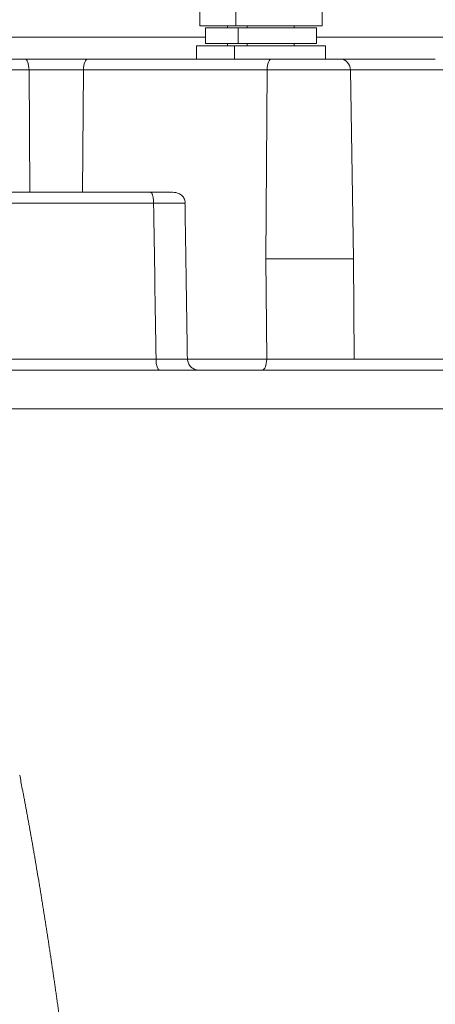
# Model space of a CAD drawing. Header units: millimetres. Extents: x 5437 to 18441, y -4466 to 3128.
# Tile 365 of 497: x 13743 to 13762, y -43 to 1. Entities that reach past the tile are written whole.
import ezdxf

# ---------------------------------------------------------------- set-up
doc = ezdxf.new("R2010")
doc.units = ezdxf.units.MM
doc.layers.add('1', color=7, linetype='Continuous', true_color=0xffffff)
doc.dimstyles.get("Standard").update_dxf_attribs({"dimtxt": 0.18, "dimasz": 0.18, "dimexe": 0.18, "dimexo": 0.0625, "dimgap": 0.09, "dimtad": 0, "dimtih": 1, "dimtoh": 1, "dimdec": 4, "dimzin": 0, "dimdsep": 46, "dimtxsty": 'Standard', "dimcen": 0.09, "dimadec": 0, "dimazin": 0, "dimtfac": 1, "dimtdec": 4, "dimtofl": 0, "dimtmove": 0, "dimatfit": 3, "dimfxl": 1, "dimtolj": 1, "dimtzin": 0, "dimarcsym": 0})

# ---------------------------------------------------------------- blocks, each defined once
blk = doc.blocks.new('*D3')
at = {"color": 0, "lineweight": -2, "transparency": 16777216}
for p, q in [((13674.147, 1169.564), (14135.36, 1169.564)), ((13833.147, -580.436), (14135.36, -580.436))]:
    blk.add_line(p, q, dxfattribs=at)
at = {"color": 0, "lineweight": 0, "transparency": 16777216}
for p, q in [((14135.18, 1089.564), (14135.18, 421.321)), ((14135.18, -500.436), (14135.18, 167.808))]:
    blk.add_line(p, q, dxfattribs=at)
at = {"color": 0, "lineweight": 20, "transparency": 16777216}
for points in [[(14121.847, 1089.564), (14148.514, 1089.564), (14135.18, 1169.564)], [(14121.847, -500.436), (14148.514, -500.436), (14135.18, -580.436)]]:
    blk.add_solid(points, dxfattribs=at)
at = {"layer": 'Defpoints', "color": 0, "lineweight": 20, "transparency": 16777216}
for p in [(13674.085, 1169.564), (13833.085, -580.436), (14135.18, -580.436)]:
    blk.add_point(p, dxfattribs=at)
at = {"color": 0, "lineweight": 20, "transparency": 16777216, "insert": (14135.18, 294.564), "char_height": 80, "attachment_point": 5, "rotation": 270}
blk.add_mtext('\\A1;1750', dxfattribs=at)
blk = doc.blocks.new('*D4')
at = {"color": 0, "lineweight": -2, "transparency": 16777216}
for p, q in [((13346.81, 234.502), (13346.81, -825.635)), ((13857.587, -64.498), (13857.587, -825.635))]:
    blk.add_line(p, q, dxfattribs=at)
at = {"color": 0, "lineweight": 0, "transparency": 16777216}
for p, q in [((13426.81, -825.455), (13508.775, -825.455)), ((13777.587, -825.455), (13695.622, -825.455))]:
    blk.add_line(p, q, dxfattribs=at)
at = {"color": 0, "lineweight": 20, "transparency": 16777216}
for points in [[(13426.81, -812.121), (13426.81, -838.788), (13346.81, -825.455)], [(13777.587, -812.121), (13777.587, -838.788), (13857.587, -825.455)]]:
    blk.add_solid(points, dxfattribs=at)
at = {"layer": 'Defpoints', "color": 0, "lineweight": 20, "transparency": 16777216}
for p in [(13346.81, 234.564), (13857.587, -64.436), (13346.81, -825.455)]:
    blk.add_point(p, dxfattribs=at)
at = {"color": 0, "lineweight": 20, "transparency": 16777216, "insert": (13602.199, -825.455), "char_height": 80, "attachment_point": 5}
blk.add_mtext('\\A1;515', dxfattribs=at)

msp = doc.modelspace()

# ---------------------------------------------------------------- linework, layer by layer
at = {"layer": '1', "color": 0, "lineweight": 20}
for p, q in [((13751.06519, 2.65153), (13751.06519, 1.06434)), ((13752.68652, 2.65153), (13752.68652, 1.06434)), ((13756.56519, 1.06434), (13756.56519, 2.65153)), ((13751.06519, 1.06434), (13752.68652, 1.06434)), ((13751.31519, 0.96434), (13752.78913, 0.96434)), ((13751.31519, 0.96434), (13751.31519, 0.26434)), ((13752.31519, 1.06434), (13752.31519, 0.96434)), ((13756.56519, 1.06434), (13752.68652, 1.06434)), ((13756.31519, 0.96434), (13752.78913, 0.96434)), ((13752.78913, 0.96434), (13752.78913, 0.26434)), ((13753.19955, 0.96434), (13753.19955, 1.06434)), ((13755.31519, 0.96434), (13755.31519, 1.06434)), ((13756.31519, 0.26434), (13756.31519, 0.96434)), ((13712.00089, 0.54688), (13751.31512, 0.54688)), ((13756.31518, 0.54688), (13763.42329, 0.54688)), ((13750.91519, 0.16434), (13752.62496, 0.16434)), ((13750.91519, 0.16434), (13750.91519, -0.43566)), ((13751.31519, 0.26434), (13752.78913, 0.26434)), ((13752.31519, 0.26434), (13752.31519, 0.16434)), ((13756.71519, 0.16434), (13752.62496, 0.16434)), ((13752.62496, -0.43566), (13752.62496, 0.16434)), ((13756.31519, 0.26434), (13752.78913, 0.26434)), ((13753.19955, 0.26434), (13753.19955, 0.16434)), ((13755.31519, 0.16434), (13755.31519, 0.26434)), ((13756.71519, -0.43566), (13756.71519, 0.16434)), ((13710.74697, -0.43566), (13743.17702, -0.43566)), ((13746.02113, -0.43566), (13754.28928, -0.43566)), ((13754.28928, -0.43566), (13757.38301, -0.43566)), ((13757.38301, -0.43566), (13761.6687, -0.43566)), ((13743.36756, -0.92694), (13710.54781, -0.92694)), ((13745.82196, -0.92694), (13743.36756, -0.92694)), ((13743.4043, -6.43554), (13743.36765, -0.92694)), ((13745.82196, -0.92694), (13745.78359, -6.43554)), ((13754.09011, -0.92694), (13745.82196, -0.92694)), ((13754.03115, -9.43566), (13754.09011, -0.92694)), ((13754.09011, -0.92694), (13757.84155, -0.92694)), ((13757.84155, -0.92694), (13757.97768, -9.43566)), ((13762.12724, -0.92694), (13757.84155, -0.92694)), ((13722.46, -6.43566), (13748.83678, -6.43566)), ((13748.98115, -6.92868), (13722.42738, -6.92868)), ((13754.07219, -13.94439), (13754.03115, -9.43566)), ((13757.97768, -9.43566), (13758.01842, -13.94439)), ((13722.33713, -13.94264), (13749.08989, -13.94264)), ((13750.51028, -13.94439), (13754.07219, -13.94439)), ((13758.01842, -13.94439), (13762.30411, -13.94439)), ((13723.37426, -14.43566), (13765.83695, -14.43566)), ((13767.01525, -16.17461), (13723.74519, -16.17461))]:
    msp.add_line(p, q, dxfattribs=at)
for centre, ratio, start_param, end_param in [((13743.17702, -0.93566), 0.38114317, 1.58824962, 3.14159265), ((13746.02113, -0.93566), 0.39839611, 3.14159265, 4.69493569), ((13754.28928, -0.93566), 0.39839611, 3.14159265, 4.69493569), ((13757.38301, -0.93566), 0.91721347, 1.58824962, 3.14159266), ((13749.2348, -13.93566), 0.2898484, 4.72635161, 6.28318531), ((13753.87302, -13.93566), 0.39839611, 0, 1.55334303)]:
    msp.add_ellipse(centre, major_axis=(0, -0.5), ratio=ratio, start_param=start_param, end_param=end_param, dxfattribs=at)
for points, degree, knots in [([(13743.17702, -0.43566), (13743.52306, -0.43566), (13743.8874, -0.43566), (13744.26247, -0.43566), (13744.85157, -0.43566), (13745.42645, -0.43566), (13745.62981, -0.43566), (13745.82848, -0.43566), (13746.02113, -0.43566)], 5, [0, 0, 0, 0, 0, 0, 0.64055427, 0.64055427, 0.64055427, 1, 1, 1, 1, 1, 1]), ([(13748.83678, -6.43566), (13749.00905, -6.43566), (13749.17291, -6.43566), (13749.3228, -6.43566), (13749.50527, -6.43566), (13749.64899, -6.43566), (13749.68437, -6.43566), (13749.7167, -6.43566), (13749.74587, -6.43566)], 5, [0, 0, 0, 0, 0, 0, 0.73380157, 0.73380157, 0.73380157, 1, 1, 1, 1, 1, 1]), ([(13750.40597, -6.92803), (13750.4049, -6.87584), (13750.39185, -6.79872), (13750.34738, -6.69528), (13750.29657, -6.61886), (13750.23014, -6.552), (13750.11953, -6.47878), (13749.93986, -6.43436), (13749.8067, -6.42603), (13749.73108, -6.44026)], 3, [0, 0, 0, 0, 0.12500623, 0.19358056, 0.26986387, 0.35623449, 0.45195109, 0.66783977, 1, 1, 1, 1]), ([(13754.03115, -9.43566), (13754.21123, -9.43566), (13754.399, -9.43566), (13754.78273, -9.43566), (13754.97869, -9.43566), (13755.37128, -9.43566), (13755.56789, -9.43566), (13755.95424, -9.43566), (13756.14397, -9.43566), (13756.50924, -9.43566), (13756.68478, -9.43566), (13757.01494, -9.43566), (13757.16955, -9.43566), (13757.45191, -9.43566), (13757.57966, -9.43566), (13757.80338, -9.43566), (13757.89935, -9.43566), (13757.97759, -9.43566)], 3, [0, 0, 0, 0, 0.125, 0.125, 0.25, 0.25, 0.375, 0.375, 0.5, 0.5, 0.625, 0.625, 0.75, 0.75, 0.875, 0.875, 1, 1, 1, 1]), ([(13749.08989, -13.94264), (13749.09676, -13.94266), (13749.11054, -13.94271), (13749.13116, -13.94276), (13749.15179, -13.94282), (13749.17242, -13.94287), (13749.19305, -13.94292), (13749.21367, -13.94297), (13749.23428, -13.94301), (13749.25487, -13.94306), (13749.27544, -13.9431), (13749.29599, -13.94313), (13749.31651, -13.94317), (13749.337, -13.9432), (13749.35745, -13.94323), (13749.37785, -13.94326), (13749.39821, -13.94329), (13749.41852, -13.94331), (13749.43877, -13.94334), (13749.45896, -13.94336), (13749.47908, -13.94338), (13749.49913, -13.9434), (13749.51911, -13.94342), (13749.539, -13.94343), (13749.55881, -13.94344), (13749.57853, -13.94346), (13749.59815, -13.94347), (13749.61768, -13.94348), (13749.6371, -13.94349), (13749.65641, -13.9435), (13749.6756, -13.9435), (13749.69468, -13.94351), (13749.71363, -13.94352), (13749.73245, -13.94352), (13749.75113, -13.94353), (13749.76968, -13.94353), (13749.78808, -13.94353), (13749.80634, -13.94353), (13749.82444, -13.94354), (13749.84238, -13.94354), (13749.86016, -13.94354), (13749.87777, -13.94354), (13749.89521, -13.94354), (13749.91247, -13.94354), (13749.92955, -13.94354), (13749.94645, -13.94354), (13749.96315, -13.94354), (13749.97966, -13.94354), (13749.99597, -13.94354), (13750.01208, -13.94354), (13750.02798, -13.94354), (13750.04367, -13.94353), (13750.05915, -13.94353), (13750.07441, -13.94353), (13750.08944, -13.94353), (13750.10425, -13.94353), (13750.11883, -13.94353), (13750.13317, -13.94353), (13750.14728, -13.94353), (13750.16115, -13.94353), (13750.17477, -13.94353), (13750.18815, -13.94353), (13750.20127, -13.94353), (13750.21415, -13.94353), (13750.22677, -13.94353), (13750.23914, -13.94353), (13750.25124, -13.94353), (13750.26308, -13.94353), (13750.27465, -13.94353), (13750.28596, -13.94353), (13750.297, -13.94353), (13750.30777, -13.94354), (13750.31827, -13.94354), (13750.32849, -13.94354), (13750.33843, -13.94354), (13750.3481, -13.94354), (13750.35749, -13.94354), (13750.3666, -13.94354), (13750.37543, -13.94354), (13750.38398, -13.94354), (13750.39225, -13.94354), (13750.40023, -13.94354), (13750.40793, -13.94354), (13750.41534, -13.94354), (13750.42247, -13.94353), (13750.42932, -13.94353), (13750.43588, -13.94353), (13750.44216, -13.94353), (13750.44815, -13.94352), (13750.45386, -13.94352), (13750.45929, -13.94351), (13750.46443, -13.9435), (13750.46929, -13.9435), (13750.47388, -13.94349), (13750.47818, -13.94348), (13750.4822, -13.94347), (13750.48594, -13.94346), (13750.48941, -13.94344), (13750.49261, -13.94343), (13750.49552, -13.94342), (13750.49817, -13.9434), (13750.50055, -13.94338), (13750.50266, -13.94336), (13750.5045, -13.94334), (13750.50607, -13.94331), (13750.50739, -13.94329), (13750.50844, -13.94326), (13750.50923, -13.94323), (13750.50977, -13.9432), (13750.51005, -13.94317), (13750.51008, -13.94313), (13750.50987, -13.9431), (13750.5094, -13.94306), (13750.5087, -13.94301), (13750.50775, -13.94297), (13750.50656, -13.94292), (13750.50514, -13.94287), (13750.50348, -13.94282), (13750.50159, -13.94276), (13750.4995, -13.94271), (13750.4979, -13.94266), (13750.49711, -13.94264)], 3, [0, 0, 0, 0, 0.0077583, 0.01554649, 0.02336429, 0.03121139, 0.03908751, 0.04699231, 0.05492549, 0.06288672, 0.07087564, 0.07889191, 0.08693518, 0.09500508, 0.10310122, 0.11122322, 0.11937069, 0.12754322, 0.1357404, 0.14396181, 0.15220701, 0.16047557, 0.16876704, 0.17708095, 0.18541685, 0.19377426, 0.2021527, 0.21055167, 0.21897068, 0.22740923, 0.23586679, 0.24434285, 0.25283688, 0.26134834, 0.26987668, 0.27842136, 0.28698183, 0.29555751, 0.30414783, 0.31275223, 0.32137011, 0.33000089, 0.33864398, 0.34729877, 0.35596468, 0.36464107, 0.37332735, 0.3820229, 0.39072709, 0.3994393, 0.4081589, 0.41688526, 0.42561775, 0.43435572, 0.44309855, 0.45184557, 0.46059616, 0.46934966, 0.47810544, 0.48686283, 0.4956212, 0.50437989, 0.51313826, 0.52189565, 0.53065142, 0.53940493, 0.54815551, 0.55690253, 0.56564535, 0.57438332, 0.5831158, 0.59184215, 0.60056175, 0.60927395, 0.61797813, 0.62667367, 0.63535994, 0.64403633, 0.65270222, 0.66135701, 0.67000008, 0.67863085, 0.68724872, 0.6958531, 0.70444341, 0.71301908, 0.72157952, 0.73012419, 0.73865252, 0.74716396, 0.75565797, 0.76413401, 0.77259156, 0.78103008, 0.78944907, 0.79784803, 0.80622644, 0.81458383, 0.82291971, 0.8312336, 0.83952504, 0.84779357, 0.85603875, 0.86426013, 0.87245728, 0.88062979, 0.88877723, 0.89689921, 0.90499532, 0.91306518, 0.92110842, 0.92912467, 0.93711356, 0.94507475, 0.9530079, 0.96091267, 0.96878875, 0.97663582, 0.98445358, 0.99224174, 1, 1, 1, 1]), ([(13751.00302, -14.43566), (13750.94493, -14.437), (13750.85821, -14.41975), (13750.73925, -14.36023), (13750.65846, -14.29607), (13750.59259, -14.21719), (13750.53067, -14.1012), (13750.51165, -14.0081), (13750.5101, -13.94326)], 3, [0, 0, 0, 0, 0.26415755, 0.39506023, 0.5229844, 0.64859208, 0.77120925, 1, 1, 1, 1]), ([(13754.07219, -13.94439), (13754.25227, -13.94307), (13754.44004, -13.94209), (13754.82378, -13.94092), (13755.01974, -13.94074), (13755.41232, -13.94124), (13755.60894, -13.94194), (13755.9953, -13.94426), (13756.18503, -13.94589), (13756.36767, -13.948)], 3, [0, 0, 0, 0, 0.25, 0.25, 0.5, 0.5, 0.75, 0.75, 1, 1, 1, 1]), ([(13756.36767, -13.948), (13756.55028, -13.94589), (13756.72579, -13.94426), (13757.05589, -13.94194), (13757.21048, -13.94124), (13757.49281, -13.94074), (13757.62053, -13.94092), (13757.84423, -13.94209), (13757.94019, -13.94307), (13758.01842, -13.94439)], 3, [0, 0, 0, 0, 0.25, 0.25, 0.5, 0.5, 0.75, 0.75, 1, 1, 1, 1]), ([(13743.06619, -33.27652), (13743.07845, -33.3406), (13743.10301, -33.46902), (13743.13961, -33.66207), (13743.17612, -33.85591), (13743.21253, -34.05054), (13743.24883, -34.24595), (13743.28502, -34.44216), (13743.32111, -34.63915), (13743.3571, -34.83693), (13743.39298, -35.0355), (13743.42875, -35.23485), (13743.46442, -35.435), (13743.49999, -35.63593), (13743.53545, -35.83765), (13743.5708, -36.04017), (13743.60606, -36.24346), (13743.62942, -36.37927), (13743.64112, -36.44731)], 3, [0, 0, 0, 0, 0.06073108, 0.12169754, 0.18289949, 0.24433702, 0.30601025, 0.36791928, 0.43006421, 0.49244513, 0.55506215, 0.61791536, 0.68100486, 0.74433074, 0.80789311, 0.87169204, 0.93572764, 1, 1, 1, 1]), ([(13743.82679, -37.54908), (13743.8388, -37.6218), (13743.86289, -37.76766), (13743.89881, -37.98712), (13743.9347, -38.20788), (13743.97055, -38.42993), (13744.00636, -38.65327), (13744.04212, -38.87791), (13744.07784, -39.10384), (13744.11352, -39.33107), (13744.14916, -39.5596), (13744.18476, -39.78942), (13744.22031, -40.02053), (13744.25582, -40.25294), (13744.29131, -40.48664), (13744.31483, -40.64289), (13744.32662, -40.72122)], 3, [0, 0, 0, 0, 0.06884564, 0.13808828, 0.20772802, 0.27776495, 0.34819918, 0.41903079, 0.49025987, 0.56188652, 0.63391081, 0.70633284, 0.77915269, 0.85237045, 0.92598619, 1, 1, 1, 1]), ([(13744.32662, -40.72123), (13744.33765, -40.79473), (13744.35975, -40.94209), (13744.39274, -41.16372), (13744.4257, -41.38647), (13744.45863, -41.61035), (13744.48048, -41.75999), (13744.49142, -41.835)], 3, [0, 0, 0, 0, 0.19802126, 0.39703171, 0.59703153, 0.7980209, 1, 1, 1, 1]), ([(13744.49143, -41.835), (13744.50264, -41.91209), (13744.5251, -42.06653), (13744.55858, -42.29863), (13744.59199, -42.53159), (13744.6253, -42.7654), (13744.65852, -43.00006), (13744.69164, -43.23557), (13744.72468, -43.47193), (13744.75761, -43.70915), (13744.79046, -43.94721), (13744.82321, -44.18613), (13744.85587, -44.4259), (13744.88844, -44.66652), (13744.92091, -44.908), (13744.95329, -45.15032), (13744.98558, -45.3935), (13745.01777, -45.63753), (13745.04988, -45.88241), (13745.08188, -46.12815), (13745.1138, -46.37473), (13745.14562, -46.62217), (13745.17735, -46.87046), (13745.20898, -47.1196), (13745.24052, -47.36959), (13745.27197, -47.62043), (13745.30332, -47.87213), (13745.33458, -48.12468), (13745.36575, -48.37808), (13745.39682, -48.63233), (13745.4278, -48.88743), (13745.45869, -49.14339), (13745.48948, -49.40019), (13745.52018, -49.65785), (13745.55078, -49.91636), (13745.5813, -50.17572), (13745.60152, -50.34892), (13745.61165, -50.43566)], 3, [0, 0, 0, 0, 0.02693383, 0.05396374, 0.08108976, 0.10831191, 0.13563021, 0.1630447, 0.19055539, 0.2181623, 0.24586546, 0.27366489, 0.30156061, 0.32955265, 0.35764103, 0.38582576, 0.41410687, 0.44248439, 0.47095832, 0.4995287, 0.52819554, 0.55695887, 0.58581869, 0.61477504, 0.64382794, 0.6729774, 0.70222344, 0.73156608, 0.76100534, 0.79054124, 0.8201738, 0.84990304, 0.87972897, 0.90965161, 0.93967099, 0.96978711, 1, 1, 1, 1])]:
    msp.add_open_spline(points, degree=degree, knots=knots, dxfattribs=at)
for points, weights in [([(13748.83678, -6.43566), (13748.97916, -6.43566), (13748.98115, -6.92868)], [1, 0.712026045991, 1]), ([(13750.39052, -6.92868), (13750.57994, -6.90921), (13748.98115, -6.92868)], [1, 0.76756827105, 1])]:
    msp.add_rational_spline(points, weights, degree=2, dxfattribs=at)
for points, degree in [([(13749.08989, -13.94264), (13749.05364, -11.60466), (13749.0174, -9.26667), (13748.98115, -6.92868)], 3), ([(13750.50082, -13.98981), (13750.39342, -6.92437)], 1), ([(13742.94705, -32.66199), (13742.98673, -32.86683), (13743.02645, -33.07167), (13743.06619, -33.27652)], 3), ([(13743.64112, -36.44731), (13743.70293, -36.81457), (13743.76482, -37.18182), (13743.82679, -37.54908)], 3)]:
    msp.add_open_spline(points, degree=degree, dxfattribs=at)

# ---------------------------------------------------------------- dimensions: what is measured, and where the dimension line sits
at = {"color": 0, "lineweight": 20}
dim = msp.add_linear_dim(base=(14135.18029, -580.43566), p1=(13674.08476, 1169.56434), p2=(13833.08476, -580.43566), angle=90, dimstyle='Standard', override={"dimtxt": 80, "dimasz": 80, "dimdec": 0, "dimlwd": 0}, dxfattribs=at)
dim.commit()
dim.dimension.update_dxf_attribs({"geometry": '*D3', "text_midpoint": (14135.18029, 294.56434), "text_rotation": 270})
dim = msp.add_linear_dim(base=(13346.81039, -825.45454), p1=(13857.58667, -64.43566), p2=(13346.81039, 234.56434), text='515', dimstyle='Standard', override={"dimtxt": 80, "dimasz": 80, "dimdec": 0, "dimlwd": 0}, dxfattribs=at)
dim.commit()
dim.dimension.update_dxf_attribs({"geometry": '*D4', "text_midpoint": (13602.19853, -825.45454)})

doc.saveas('drawing.dxf')
